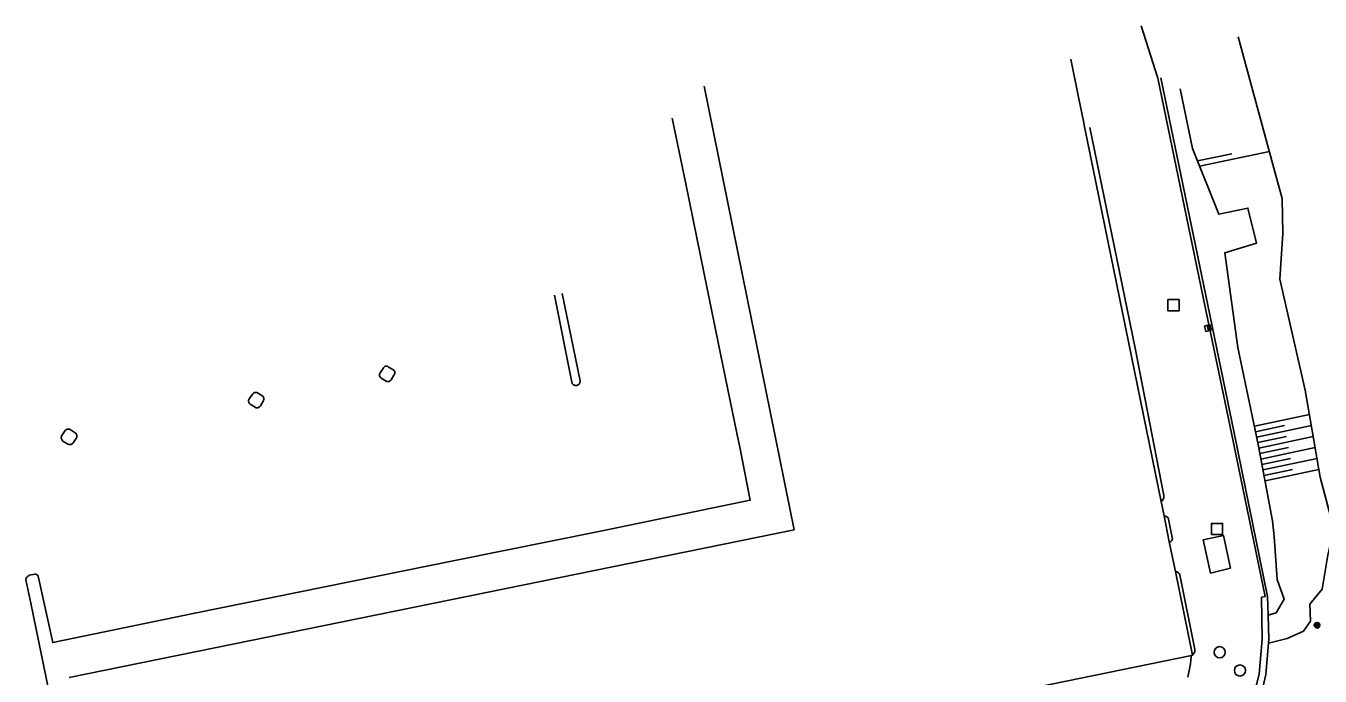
# Model space of a CAD drawing. Extents: x -538441 to -536770, y -1181008 to -1179809.
# Drawn here: x -537986.1 to -537869.9, y -1180048.3 to -1179989.9 of the extents above; entities that cross this region are included whole.
import ezdxf

# ---------------------------------------------------------------- set-up
doc = ezdxf.new("R2010")
doc.units = 0
for name, color, linetype in [('Vrstva 10', 7, 'Continuous'), ('Vrstva 11', 7, 'Continuous'), ('Vrstva 14', 7, 'Continuous'), ('Vrstva 15', 7, 'Continuous'), ('Vrstva 25', 7, 'Continuous'), ('Vrstva 26', 7, 'Continuous'), ('Vrstva 27', 7, 'Continuous'), ('Vrstva 5', 7, 'Continuous')]:
    doc.layers.add(name, color=color, linetype=linetype)

msp = doc.modelspace()

# ---------------------------------------------------------------- linework, layer by layer
at = {"layer": 'Vrstva 10'}
for p, q in [((-537938.64, -1180014.12), (-537937.07, -1180021.93)), ((-537936.34, -1180021.81), (-537937.94, -1180013.96)), ((-537953.51, -1180020.57), (-537953.08, -1180020.81)), ((-537954.27, -1180021.09), (-537953.99, -1180020.69)), ((-537953.74, -1180021.82), (-537954.18, -1180021.56)), ((-537953.27, -1180021.7), (-537953.04, -1180021.28)), ((-537965.28, -1180022.88), (-537964.81, -1180023.17)), ((-537966.01, -1180023.38), (-537965.74, -1180023.01)), ((-537965.5, -1180024.17), (-537965.94, -1180023.89)), ((-537964.78, -1180023.64), (-537965.02, -1180024.04)), ((-537982.55, -1180026.27), (-537982.83, -1180026.7)), ((-537981.63, -1180026.47), (-537982.09, -1180026.16)), ((-537982.74, -1180027.21), (-537982.31, -1180027.47)), ((-537981.81, -1180027.37), (-537981.54, -1180026.97)), ((-537883.21, -1180035.87), (-537883.53, -1180034.22)), ((-537985.27, -1180039.14), (-537985.75, -1180039.25)), ((-537881.16, -1180045.92), (-537882.53, -1180039.21))]:
    msp.add_line(p, q, dxfattribs=at)
for points in [[(-537880.47, -1180014.18), (-537884.49, -1179994.64), (-537885.98, -1179989.94)], [(-537928.06, -1179998.22), (-537926.85, -1180004.11), (-537923.93, -1180018.37), (-537922.24, -1180026.66), (-537922.03, -1180027.61), (-537921.06, -1180032.52), (-537933.63, -1180035.11), (-537934.66, -1180035.33), (-537947.57, -1180037.93), (-537970.91, -1180042.65), (-537983.65, -1180045.29), (-537984.95, -1180039.33)], [(-537883.97, -1180032.09), (-537886.53, -1180018.87), (-537888.42, -1180009.67), (-537890.6, -1179999.07)], [(-537875.19, -1180041.23), (-537874.87, -1180041.16), (-537877.89, -1180026.5), (-537880.47, -1180014.18)], [(-537953.99, -1180020.69), (-537953.976, -1180020.645), (-537953.955, -1180020.603), (-537953.927, -1180020.566), (-537953.893, -1180020.533), (-537953.854, -1180020.507), (-537953.811, -1180020.488), (-537953.765, -1180020.476), (-537953.719, -1180020.473), (-537953.672, -1180020.477), (-537953.627, -1180020.489), (-537953.584, -1180020.509), (-537953.545, -1180020.535), (-537953.51, -1180020.57)], [(-537954.18, -1180021.56), (-537954.221, -1180021.528), (-537954.256, -1180021.49), (-537954.285, -1180021.447), (-537954.307, -1180021.401), (-537954.322, -1180021.351), (-537954.329, -1180021.3), (-537954.328, -1180021.248), (-537954.319, -1180021.197), (-537954.302, -1180021.148), (-537954.278, -1180021.102), (-537954.27, -1180021.09)], [(-537953.27, -1180021.7), (-537953.3, -1180021.743), (-537953.336, -1180021.781), (-537953.378, -1180021.813), (-537953.423, -1180021.838), (-537953.473, -1180021.856), (-537953.524, -1180021.866), (-537953.576, -1180021.868), (-537953.628, -1180021.862), (-537953.679, -1180021.849), (-537953.726, -1180021.828), (-537953.74, -1180021.82)], [(-537953.08, -1180020.81), (-537953.042, -1180020.842), (-537953.009, -1180020.879), (-537952.983, -1180020.921), (-537952.964, -1180020.967), (-537952.953, -1180021.015), (-537952.949, -1180021.065), (-537952.954, -1180021.114), (-537952.966, -1180021.162), (-537952.986, -1180021.208), (-537953.013, -1180021.249), (-537953.04, -1180021.28)], [(-537965.74, -1180023.01), (-537965.711, -1180022.967), (-537965.677, -1180022.928), (-537965.636, -1180022.896), (-537965.591, -1180022.87), (-537965.543, -1180022.851), (-537965.492, -1180022.84), (-537965.441, -1180022.837), (-537965.389, -1180022.841), (-537965.339, -1180022.854), (-537965.291, -1180022.874), (-537965.28, -1180022.88)], [(-537937.07, -1180021.93), (-537937.054, -1180021.982), (-537937.031, -1180022.031), (-537937, -1180022.076), (-537936.964, -1180022.117), (-537936.922, -1180022.151), (-537936.875, -1180022.179), (-537936.825, -1180022.2), (-537936.772, -1180022.213), (-537936.718, -1180022.218), (-537936.663, -1180022.216), (-537936.61, -1180022.205), (-537936.559, -1180022.187), (-537936.511, -1180022.161), (-537936.467, -1180022.129), (-537936.428, -1180022.09), (-537936.396, -1180022.047), (-537936.37, -1180021.999), (-537936.352, -1180021.948), (-537936.341, -1180021.894), (-537936.338, -1180021.84), (-537936.34, -1180021.81)], [(-537966.01, -1180023.38), (-537966.038, -1180023.428), (-537966.058, -1180023.48), (-537966.071, -1180023.534), (-537966.075, -1180023.59), (-537966.072, -1180023.645), (-537966.061, -1180023.7), (-537966.042, -1180023.752), (-537966.016, -1180023.802), (-537965.983, -1180023.847), (-537965.94, -1180023.89)], [(-537965.5, -1180024.17), (-537965.453, -1180024.193), (-537965.402, -1180024.209), (-537965.35, -1180024.217), (-537965.297, -1180024.217), (-537965.245, -1180024.209), (-537965.195, -1180024.193), (-537965.148, -1180024.17), (-537965.104, -1180024.14), (-537965.066, -1180024.104), (-537965.033, -1180024.062), (-537965.02, -1180024.04)], [(-537964.78, -1180023.64), (-537964.752, -1180023.593), (-537964.73, -1180023.543), (-537964.717, -1180023.49), (-537964.711, -1180023.436), (-537964.713, -1180023.382), (-537964.723, -1180023.328), (-537964.741, -1180023.276), (-537964.766, -1180023.228), (-537964.798, -1180023.184), (-537964.81, -1180023.17)], [(-537982.09, -1180026.16), (-537982.142, -1180026.141), (-537982.197, -1180026.13), (-537982.253, -1180026.127), (-537982.308, -1180026.131), (-537982.363, -1180026.144), (-537982.415, -1180026.164), (-537982.463, -1180026.191), (-537982.508, -1180026.226), (-537982.55, -1180026.27)], [(-537982.83, -1180026.7), (-537982.855, -1180026.751), (-537982.873, -1180026.804), (-537982.883, -1180026.86), (-537982.885, -1180026.916), (-537982.879, -1180026.973), (-537982.865, -1180027.027), (-537982.843, -1180027.08), (-537982.815, -1180027.128), (-537982.779, -1180027.173), (-537982.74, -1180027.21)], [(-537982.31, -1180027.47), (-537982.257, -1180027.492), (-537982.201, -1180027.506), (-537982.143, -1180027.513), (-537982.086, -1180027.512), (-537982.029, -1180027.502), (-537981.974, -1180027.485), (-537981.921, -1180027.46), (-537981.873, -1180027.429), (-537981.829, -1180027.391), (-537981.81, -1180027.37)], [(-537981.54, -1180026.97), (-537981.514, -1180026.923), (-537981.495, -1180026.872), (-537981.483, -1180026.819), (-537981.48, -1180026.764), (-537981.484, -1180026.71), (-537981.496, -1180026.657), (-537981.516, -1180026.607), (-537981.543, -1180026.56), (-537981.577, -1180026.517), (-537981.617, -1180026.48), (-537981.63, -1180026.47)], [(-537884.208, -1180032.623), (-537884.167, -1180032.599), (-537884.118, -1180032.561), (-537884.074, -1180032.518), (-537884.037, -1180032.469), (-537884.006, -1180032.415), (-537883.982, -1180032.358), (-537883.966, -1180032.299), (-537883.957, -1180032.238), (-537883.957, -1180032.176), (-537883.965, -1180032.115), (-537883.97, -1180032.09)], [(-537883.53, -1180034.22), (-537883.549, -1180034.167), (-537883.576, -1180034.117), (-537883.609, -1180034.071), (-537883.648, -1180034.03), (-537883.693, -1180033.995), (-537883.742, -1180033.967), (-537883.795, -1180033.946), (-537883.85, -1180033.933), (-537883.906, -1180033.928), (-537883.941, -1180033.929)], [(-537883.466, -1180036.259), (-537883.432, -1180036.256), (-537883.386, -1180036.244), (-537883.342, -1180036.224), (-537883.302, -1180036.197), (-537883.267, -1180036.164), (-537883.237, -1180036.126), (-537883.215, -1180036.084), (-537883.2, -1180036.038), (-537883.193, -1180035.99), (-537883.193, -1180035.942), (-537883.202, -1180035.895), (-537883.21, -1180035.87)], [(-537984.95, -1180039.33), (-537984.978, -1180039.285), (-537985.013, -1180039.244), (-537985.053, -1180039.21), (-537985.098, -1180039.181), (-537985.146, -1180039.16), (-537985.198, -1180039.146), (-537985.25, -1180039.14), (-537985.27, -1180039.14)], [(-537882.53, -1180039.21), (-537882.548, -1180039.158), (-537882.574, -1180039.108), (-537882.606, -1180039.063), (-537882.645, -1180039.023), (-537882.688, -1180038.989), (-537882.737, -1180038.962), (-537882.788, -1180038.941), (-537882.843, -1180038.929), (-537882.898, -1180038.924), (-537882.922, -1180038.925)], [(-537985.75, -1180039.25), (-537985.808, -1180039.281), (-537985.862, -1180039.319), (-537985.91, -1180039.362), (-537985.953, -1180039.412), (-537985.99, -1180039.466), (-537986.02, -1180039.525), (-537986.042, -1180039.586), (-537986.057, -1180039.65), (-537986.06, -1180039.67)], [(-537986.06, -1180039.67), (-537985.62, -1180041.77), (-537978.56, -1180076.17)], [(-537875.12, -1180044.99), (-537875.19, -1180041.23)], [(-537881.39, -1180046.43), (-537881.329, -1180046.378), (-537881.283, -1180046.31), (-537881.243, -1180046.238), (-537881.211, -1180046.162), (-537881.186, -1180046.084), (-537881.169, -1180046.003), (-537881.16, -1180045.92)], [(-537876.26, -1180051.54), (-537875.4, -1180048.12), (-537875.12, -1180044.99)], [(-537881.809, -1180048.404), (-537881.738, -1180048.105), (-537881.675, -1180047.804), (-537881.619, -1180047.502), (-537881.571, -1180047.198), (-537881.532, -1180046.893), (-537881.5, -1180046.587), (-537881.488, -1180046.45)]]:
    msp.add_lwpolyline(points, dxfattribs=at)
at = {"layer": 'Vrstva 11'}
msp.add_line((-537874.64, -1180041.16), (-537877.64, -1180026.48), dxfattribs=at)
for points in [[(-537880.19, -1180014.13), (-537884.23, -1179994.59)], [(-537877.64, -1180026.48), (-537880.19, -1180014.13)], [(-537880.43, -1180036.07), (-537879.78, -1180039.05), (-537877.98, -1180038.62), (-537878.6, -1180035.69), (-537880.43, -1180036.07)], [(-537874.54, -1180045.03), (-537874.597, -1180042.82), (-537874.64, -1180041.16)], [(-537875.63, -1180051.77), (-537874.81, -1180048.15), (-537874.569, -1180045.361), (-537874.54, -1180045.03)]]:
    msp.add_lwpolyline(points, dxfattribs=at)
at = {"layer": 'Vrstva 14'}
for points in [[(-537873.33, -1180005.43), (-537873.99, -1180003.05), (-537877.28, -1179990.92)], [(-537874.05, -1180035.78), (-537874.2, -1180034.38), (-537875.49, -1180027.5), (-537877.32, -1180018.82), (-537878.49, -1180010.31), (-537875.63, -1180009.45), (-537876.41, -1180006.29), (-537879.03, -1180006.85), (-537881.37, -1180000.96), (-537882.49, -1179995.6)], [(-537868.7, -1180035.09), (-537869.93, -1180030.44), (-537871.26, -1180022.65), (-537873.56, -1180012.67), (-537873.28, -1180008.58), (-537873.33, -1180005.43)], [(-537870.8, -1180043.38), (-537870.87, -1180041.84), (-537869.74, -1180040.51), (-537869.23, -1180037.46), (-537868.7, -1180035.09)], [(-537874.597, -1180042.82), (-537873.89, -1180042.61), (-537873.15, -1180041.39), (-537873.78, -1180039.63), (-537874.05, -1180035.78)], [(-537870.8, -1180043.38), (-537871.43, -1180044.26), (-537872.88, -1180044.93), (-537874.569, -1180045.361)]]:
    msp.add_lwpolyline(points, dxfattribs=at)
at = {"layer": 'Vrstva 15'}
for p, q in [((-537880.93, -1180002.067), (-537877.865, -1180001.424)), ((-537880.742, -1180002.54), (-537874.485, -1180001.225)), ((-537875.833, -1180025.875), (-537870.887, -1180024.836)), ((-537875.729, -1180026.365), (-537873.129, -1180025.818)), ((-537875.626, -1180026.853), (-537870.718, -1180025.822)), ((-537875.523, -1180027.344), (-537872.949, -1180026.803)), ((-537875.428, -1180027.833), (-537870.55, -1180026.809)), ((-537875.335, -1180028.325), (-537872.769, -1180027.786)), ((-537875.243, -1180028.817), (-537870.381, -1180027.796)), ((-537875.151, -1180029.308), (-537872.589, -1180028.77)), ((-537875.059, -1180029.8), (-537870.213, -1180028.782)), ((-537874.967, -1180030.291), (-537872.409, -1180029.754)), ((-537874.874, -1180030.784), (-537870.045, -1180029.769))]:
    msp.add_line(p, q, dxfattribs=at)
at = {"layer": 'Vrstva 25'}
for radius in [0.25, 0.2, 0.15, 0.1, 0.05]:
    msp.add_circle((-537870.21, -1180043.74), radius, dxfattribs=at)
at = {"layer": 'Vrstva 26'}
for points in [[(-537883.589, -1180015.509), (-537882.591, -1180015.509), (-537882.591, -1180014.509), (-537883.589, -1180014.509)], [(-537879.689, -1180035.599), (-537878.691, -1180035.599), (-537878.691, -1180034.599), (-537879.689, -1180034.599)]]:
    msp.add_lwpolyline(points, close=True, dxfattribs=at)
at = {"layer": 'Vrstva 27'}
msp.add_line((-537879.938, -1180017.302), (-537880.062, -1180016.818), dxfattribs=at)
msp.add_lwpolyline([(-537879.695, -1180017.24), (-537879.82, -1180016.755), (-537880.305, -1180016.88), (-537880.18, -1180017.365)], close=True, dxfattribs=at)
for centre in [(-537878.95, -1180046.16), (-537877.13, -1180047.8)]:
    msp.add_circle(centre, 0.5, dxfattribs=at)
at = {"layer": 'Vrstva 5'}
for p, q in [((-537917.11, -1180035.18), (-537925.19, -1179995.36)), ((-537982.17, -1180048.43), (-537917.11, -1180035.18))]:
    msp.add_line(p, q, dxfattribs=at)
for points in [[(-537881.39, -1180046.43), (-537882.922, -1180038.925), (-537883.466, -1180036.259), (-537883.941, -1180033.929), (-537884.208, -1180032.623), (-537891.099, -1179998.856), (-537891.143, -1179998.639), (-537891.615, -1179996.327), (-537891.641, -1179996.198), (-537892.29, -1179992.93)], [(-537895.2, -1180049.27), (-537881.488, -1180046.45), (-537881.39, -1180046.43)]]:
    msp.add_lwpolyline(points, dxfattribs=at)

doc.saveas('drawing.dxf')
